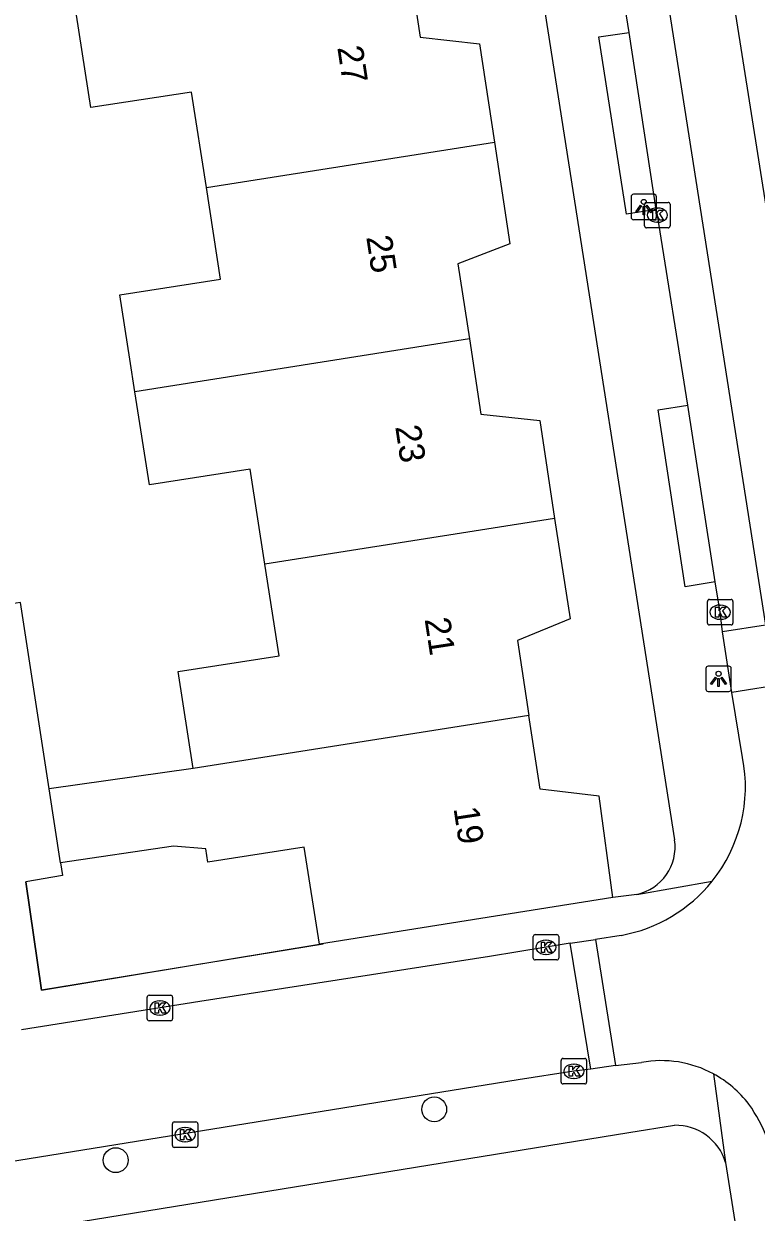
# Model space of a CAD drawing. Extents: x 160077 to 160945, y 386481 to 387498.
# Drawn here: x 160591.52 to 160620.3, y 387193.58 to 387240.29 of the extents above; entities that cross this region are included whole.
import ezdxf

# ---------------------------------------------------------------- set-up
doc = ezdxf.new("R2010")
doc.units = 0
for name, color, linetype in [('IMGEO_Boom', 7, 'Continuous'), ('IMGEO_Kolk', 7, 'Continuous'), ('IMGEO_Lichtpunt', 7, 'Continuous'), ('IMGEO_Muur', 7, 'Continuous'), ('IMGEO_Pand', 7, 'Continuous'), ('IMGEO_Pand_nummerreeks', 7, 'Continuous'), ('IMGEO_Rijbaan_lokaal_gesloten', 7, 'Continuous'), ('IMGEO_Rijbaan_lokaal_open', 7, 'Continuous'), ('IMGEO_Voetpad_open', 7, 'Continuous')]:
    doc.layers.add(name, color=color, linetype=linetype)

msp = doc.modelspace()

# ---------------------------------------------------------------- linework, layer by layer
at = {"layer": 'IMGEO_Boom'}
for centre in [(160607.647, 387197.623), (160595.133, 387195.625)]:
    msp.add_circle(centre, 0.489, dxfattribs=at)
at = {"layer": 'IMGEO_Kolk'}
for p, q in [((160615.915, 387232.345), (160615.915, 387233.197)), ((160615.99, 387233.271), (160616.842, 387233.271)), ((160616.916, 387233.197), (160616.916, 387232.345)), ((160616.403, 387233.051), (160616.428, 387233.051)), ((160616.842, 387232.271), (160615.99, 387232.271)), ((160616.426, 387232.491), (160616.401, 387232.491)), ((160618.385, 387216.738), (160618.385, 387217.59)), ((160618.46, 387217.664), (160619.312, 387217.664)), ((160618.873, 387217.444), (160618.898, 387217.444)), ((160619.386, 387217.59), (160619.386, 387216.738)), ((160618.896, 387216.884), (160618.871, 387216.884)), ((160619.312, 387216.664), (160618.46, 387216.664)), ((160611.54, 387203.568), (160611.54, 387204.42)), ((160611.615, 387204.494), (160612.467, 387204.494)), ((160612.028, 387204.274), (160612.053, 387204.274)), ((160612.541, 387204.42), (160612.541, 387203.568)), ((160612.051, 387203.714), (160612.026, 387203.714)), ((160612.467, 387203.494), (160611.615, 387203.494)), ((160596.367, 387201.182), (160596.367, 387202.034)), ((160596.442, 387202.108), (160597.294, 387202.108)), ((160596.855, 387201.888), (160596.88, 387201.888)), ((160597.368, 387202.034), (160597.368, 387201.182)), ((160597.294, 387201.108), (160596.442, 387201.108)), ((160596.878, 387201.328), (160596.853, 387201.328)), ((160612.636, 387198.695), (160612.636, 387199.547)), ((160612.711, 387199.621), (160613.563, 387199.621)), ((160613.637, 387199.547), (160613.637, 387198.695)), ((160613.124, 387199.401), (160613.149, 387199.401)), ((160613.563, 387198.621), (160612.711, 387198.621)), ((160613.147, 387198.841), (160613.122, 387198.841)), ((160597.359, 387196.201), (160597.359, 387197.053)), ((160597.434, 387197.127), (160598.286, 387197.127)), ((160597.847, 387196.907), (160597.872, 387196.907)), ((160598.36, 387197.053), (160598.36, 387196.201)), ((160597.87, 387196.347), (160597.845, 387196.347)), ((160598.286, 387196.127), (160597.434, 387196.127))]:
    msp.add_line(p, q, dxfattribs=at)
for points in [[(160615.915, 387232.345), (160615.915, 387233.197)], [(160615.99, 387233.271), (160616.842, 387233.271)], [(160616.916, 387233.197), (160616.916, 387232.345)], [(160616.236, 387232.971), (160616.359, 387232.971), (160616.359, 387232.82), (160616.489, 387232.971), (160616.653, 387232.971), (160616.507, 387232.82), (160616.66, 387232.571), (160616.508, 387232.571), (160616.423, 387232.735), (160616.359, 387232.668), (160616.359, 387232.571), (160616.236, 387232.571), (160616.236, 387232.971)], [(160616.842, 387232.271), (160615.99, 387232.271)], [(160618.385, 387216.738), (160618.385, 387217.59)], [(160618.46, 387217.664), (160619.312, 387217.664)], [(160618.706, 387217.364), (160618.829, 387217.364), (160618.829, 387217.213), (160618.959, 387217.364), (160619.123, 387217.364), (160618.977, 387217.213), (160619.13, 387216.964), (160618.978, 387216.964), (160618.893, 387217.128), (160618.829, 387217.061), (160618.829, 387216.964), (160618.706, 387216.964), (160618.706, 387217.364)], [(160619.386, 387217.59), (160619.386, 387216.738)], [(160619.312, 387216.664), (160618.46, 387216.664)], [(160611.54, 387203.568), (160611.54, 387204.42)], [(160611.615, 387204.494), (160612.467, 387204.494)], [(160611.861, 387204.194), (160611.984, 387204.194), (160611.984, 387204.043), (160612.114, 387204.194), (160612.278, 387204.194), (160612.132, 387204.043), (160612.285, 387203.794), (160612.133, 387203.794), (160612.048, 387203.958), (160611.984, 387203.891), (160611.984, 387203.794), (160611.861, 387203.794), (160611.861, 387204.194)], [(160612.541, 387204.42), (160612.541, 387203.568)], [(160612.467, 387203.494), (160611.615, 387203.494)], [(160596.367, 387201.182), (160596.367, 387202.034)], [(160596.442, 387202.108), (160597.294, 387202.108)], [(160596.688, 387201.808), (160596.811, 387201.808), (160596.811, 387201.657), (160596.941, 387201.808), (160597.105, 387201.808), (160596.959, 387201.657), (160597.112, 387201.408), (160596.96, 387201.408), (160596.875, 387201.572), (160596.811, 387201.505), (160596.811, 387201.408), (160596.688, 387201.408), (160596.688, 387201.808)], [(160597.368, 387202.034), (160597.368, 387201.182)], [(160597.294, 387201.108), (160596.442, 387201.108)], [(160612.636, 387198.695), (160612.636, 387199.547)], [(160612.711, 387199.621), (160613.563, 387199.621)], [(160613.637, 387199.547), (160613.637, 387198.695)], [(160612.957, 387199.321), (160613.08, 387199.321), (160613.08, 387199.17), (160613.21, 387199.321), (160613.374, 387199.321), (160613.228, 387199.17), (160613.381, 387198.921), (160613.229, 387198.921), (160613.144, 387199.085), (160613.08, 387199.018), (160613.08, 387198.921), (160612.957, 387198.921), (160612.957, 387199.321)], [(160613.563, 387198.621), (160612.711, 387198.621)], [(160597.359, 387196.201), (160597.359, 387197.053)], [(160597.434, 387197.127), (160598.286, 387197.127)], [(160597.68, 387196.827), (160597.803, 387196.827), (160597.803, 387196.676), (160597.933, 387196.827), (160598.097, 387196.827), (160597.951, 387196.676), (160598.104, 387196.427), (160597.952, 387196.427), (160597.867, 387196.591), (160597.803, 387196.524), (160597.803, 387196.427), (160597.68, 387196.427), (160597.68, 387196.827)], [(160598.36, 387197.053), (160598.36, 387196.201)], [(160598.286, 387196.127), (160597.434, 387196.127)]]:
    msp.add_lwpolyline(points, dxfattribs=at)
for centre, start, end in [((160615.992, 387233.195), 91.552, 178.448), ((160615.992, 387233.195), 91.552, 178.448), ((160616.84, 387233.195), 1.552, 88.448), ((160616.84, 387233.195), 1.552, 88.448), ((160615.992, 387232.347), 181.552, 268.448), ((160615.992, 387232.347), 181.552, 268.448), ((160616.84, 387232.347), 271.552, 358.448), ((160616.84, 387232.347), 271.552, 358.448), ((160618.462, 387217.588), 91.552, 178.448), ((160618.462, 387217.588), 91.552, 178.448), ((160619.31, 387217.588), 1.552, 88.448), ((160619.31, 387217.588), 1.552, 88.448), ((160618.462, 387216.74), 181.552, 268.448), ((160618.462, 387216.74), 181.552, 268.448), ((160619.31, 387216.74), 271.552, 358.448), ((160619.31, 387216.74), 271.552, 358.448), ((160611.617, 387204.418), 91.552, 178.448), ((160611.617, 387204.418), 91.552, 178.448), ((160612.465, 387204.418), 1.552, 88.448), ((160612.465, 387204.418), 1.552, 88.448), ((160611.617, 387203.57), 181.552, 268.448), ((160611.617, 387203.57), 181.552, 268.448), ((160612.465, 387203.57), 271.552, 358.448), ((160612.465, 387203.57), 271.552, 358.448), ((160596.444, 387202.032), 91.552, 178.448), ((160596.444, 387202.032), 91.552, 178.448), ((160597.292, 387202.032), 1.552, 88.448), ((160597.292, 387202.032), 1.552, 88.448), ((160596.444, 387201.184), 181.552, 268.448), ((160596.444, 387201.184), 181.552, 268.448), ((160597.292, 387201.184), 271.552, 358.448), ((160597.292, 387201.184), 271.552, 358.448), ((160612.713, 387199.545), 91.552, 178.448), ((160612.713, 387199.545), 91.552, 178.448), ((160613.561, 387199.545), 1.552, 88.448), ((160613.561, 387199.545), 1.552, 88.448), ((160612.713, 387198.697), 181.552, 268.448), ((160612.713, 387198.697), 181.552, 268.448), ((160613.561, 387198.697), 271.552, 358.448), ((160613.561, 387198.697), 271.552, 358.448), ((160597.436, 387197.051), 91.552, 178.448), ((160597.436, 387197.051), 91.552, 178.448), ((160598.284, 387197.051), 1.552, 88.448), ((160598.284, 387197.051), 1.552, 88.448), ((160597.436, 387196.203), 181.552, 268.448), ((160597.436, 387196.203), 181.552, 268.448), ((160598.284, 387196.203), 271.552, 358.448), ((160598.284, 387196.203), 271.552, 358.448)]:
    msp.add_arc(centre, 0.0765, start, end, dxfattribs=at)
for centre, major_axis, ratio, start_param, end_param in [((160616.402, 387232.771), (-0.387, 0.002), 0.722429, 4.712389, 7.853982), ((160616.427, 387232.771), (-0.39, 0.002), 0.717154, 1.570796, 4.712389), ((160618.872, 387217.164), (-0.387, 0.002), 0.722429, 4.712389, 7.853982), ((160618.897, 387217.164), (-0.39, 0.002), 0.717154, 1.570796, 4.712389), ((160612.027, 387203.994), (-0.387, 0.002), 0.722429, 4.712389, 7.853982), ((160612.052, 387203.994), (-0.39, 0.002), 0.717154, 1.570796, 4.712389), ((160596.854, 387201.608), (-0.387, 0.002), 0.722429, 4.712389, 7.853982), ((160596.879, 387201.608), (-0.39, 0.002), 0.717154, 1.570796, 4.712389), ((160613.123, 387199.121), (-0.387, 0.002), 0.722429, 4.712389, 7.853982), ((160613.148, 387199.121), (-0.39, 0.002), 0.717154, 1.570796, 4.712389), ((160597.846, 387196.627), (-0.387, 0.002), 0.722429, 4.712389, 7.853982), ((160597.871, 387196.627), (-0.39, 0.002), 0.717154, 1.570796, 4.712389)]:
    msp.add_ellipse(centre, major_axis=major_axis, ratio=ratio, start_param=start_param, end_param=end_param, dxfattribs=at)
at = {"layer": 'IMGEO_Lichtpunt'}
for p, q in [((160616.285, 387233.589), (160615.477, 387233.589)), ((160616.285, 387233.589), (160615.477, 387233.589)), ((160615.383, 387233.494), (160615.383, 387232.687)), ((160615.383, 387233.494), (160615.383, 387232.687)), ((160616.379, 387232.687), (160616.379, 387233.494)), ((160616.379, 387232.687), (160616.379, 387233.494)), ((160615.477, 387232.593), (160616.285, 387232.593)), ((160615.477, 387232.593), (160616.285, 387232.593)), ((160618.323, 387214.948), (160618.323, 387214.141)), ((160618.323, 387214.948), (160618.323, 387214.141)), ((160619.225, 387215.043), (160618.417, 387215.043)), ((160619.225, 387215.043), (160618.417, 387215.043)), ((160619.319, 387214.141), (160619.319, 387214.948)), ((160619.319, 387214.141), (160619.319, 387214.948)), ((160618.417, 387214.047), (160619.225, 387214.047)), ((160618.417, 387214.047), (160619.225, 387214.047))]:
    msp.add_line(p, q, dxfattribs=at)
for points in [[(160615.757, 387233.158), (160615.796, 387233.13), (160615.608, 387232.868), (160615.57, 387232.895), (160615.757, 387233.158)], [(160615.859, 387233.11), (160615.906, 387233.11), (160615.906, 387232.788), (160615.859, 387232.788), (160615.859, 387233.11)], [(160615.969, 387233.13), (160616.007, 387233.157), (160616.194, 387232.895), (160616.155, 387232.867), (160615.969, 387233.13)], [(160618.697, 387214.612), (160618.736, 387214.584), (160618.548, 387214.322), (160618.51, 387214.349), (160618.697, 387214.612)], [(160618.799, 387214.564), (160618.846, 387214.564), (160618.846, 387214.242), (160618.799, 387214.242), (160618.799, 387214.564)], [(160618.909, 387214.584), (160618.947, 387214.611), (160619.134, 387214.349), (160619.095, 387214.321), (160618.909, 387214.584)]]:
    msp.add_lwpolyline(points, dxfattribs=at)
for centre in [(160615.882, 387233.292), (160618.822, 387214.746)]:
    msp.add_circle(centre, 0.0994, dxfattribs=at)
for centre, start, end in [((160615.477, 387233.494), 90, 180), ((160615.477, 387233.494), 90, 180), ((160616.285, 387233.494), 0, 90), ((160616.285, 387233.494), 0, 90), ((160615.477, 387232.687), 180, 270), ((160615.477, 387232.687), 180, 270), ((160616.285, 387232.687), 270, 0), ((160616.285, 387232.687), 270, 360), ((160618.417, 387214.948), 90, 180), ((160618.417, 387214.948), 90, 180), ((160619.225, 387214.948), 0, 90), ((160619.225, 387214.948), 0, 90), ((160618.417, 387214.141), 180, 270), ((160618.417, 387214.141), 180, 270), ((160619.225, 387214.141), 270, 0), ((160619.225, 387214.141), 270, 360)]:
    msp.add_arc(centre, 0.0946, start, end, dxfattribs=at)
at = {"layer": 'IMGEO_Muur'}
msp.add_lwpolyline([(160603.287, 387204.116), (160592.214, 387202.308), (160591.603, 387206.563)], dxfattribs=at)
at = {"layer": 'IMGEO_Pand'}
for points in [[(160606.655, 387242.697), (160607.101, 387239.772), (160609.424, 387239.507), (160610.014, 387235.644)], [(160598.694, 387233.855), (160598.112, 387237.609), (160594.158, 387236.996), (160593.594, 387240.633)], [(160598.694, 387233.855), (160610.014, 387235.644)], [(160610.014, 387235.644), (160610.625, 387231.639), (160608.577, 387230.852), (160609.028, 387227.903)], [(160595.888, 387225.826), (160595.688, 387227.114), (160595.296, 387229.644), (160599.252, 387230.257), (160598.694, 387233.855)], [(160609.028, 387227.903), (160595.888, 387225.826)], [(160609.028, 387227.903), (160609.479, 387224.95), (160611.793, 387224.701), (160612.381, 387220.85)], [(160600.99, 387219.049), (160600.41, 387222.786), (160596.454, 387222.173), (160595.888, 387225.826)], [(160612.381, 387220.85), (160600.99, 387219.049)], [(160612.381, 387220.85), (160612.984, 387216.903), (160610.919, 387216.047), (160611.369, 387213.106)], [(160598.181, 387211.021), (160597.591, 387214.83), (160601.549, 387215.444), (160600.99, 387219.049)], [(160611.369, 387213.106), (160598.181, 387211.021)], [(160614.671, 387205.954), (160614.135, 387209.938), (160611.812, 387210.206), (160611.369, 387213.106)], [(160598.181, 387211.021), (160592.518, 387210.218)], [(160592.964, 387207.318), (160592.518, 387210.218)], [(160603.144, 387204.11), (160602.534, 387207.927), (160598.751, 387207.34), (160598.669, 387207.868), (160597.401, 387207.965), (160592.964, 387207.318)], [(160614.671, 387205.954), (160603.144, 387204.11)]]:
    msp.add_lwpolyline(points, dxfattribs=at)
at = {"layer": 'IMGEO_Rijbaan_lokaal_gesloten'}
for points in [[(160613.072, 387265.174), (160620.668, 387216.657)], [(160623.24, 387217.065), (160618.23, 387248.698), (160619.927, 387248.965)], [(160615.315, 387239.952), (160614.173, 387247.108), (160614.056, 387247.872)], [(160616.364, 387232.989), (160615.315, 387239.952)], [(160617.616, 387225.297), (160616.416, 387232.771), (160616.364, 387232.989)], [(160618.692, 387218.351), (160617.616, 387225.297)], [(160618.981, 387216.389), (160618.886, 387217.164), (160618.692, 387218.351)]]:
    msp.add_lwpolyline(points, dxfattribs=at)
at = {"layer": 'IMGEO_Rijbaan_lokaal_open'}
for points in [[(160620.668, 387216.657), (160618.981, 387216.389)], [(160619.339, 387214.01), (160618.981, 387216.389)], [(160623.618, 387214.693), (160619.339, 387214.01)], [(160619.768, 387211.447), (160619.339, 387214.01)], [(160612.994, 387204.155), (160613.99, 387204.294)], [(160613.805, 387199.208), (160612.994, 387204.155)], [(160615, 387204.462), (160613.99, 387204.294)], [(160613.99, 387204.294), (160614.77, 387199.347)], [(160614.77, 387199.347), (160613.805, 387199.208)], [(160614.77, 387199.347), (160615.793, 387199.467)]]:
    msp.add_lwpolyline(points, dxfattribs=at)
for centre, radius, start, end in [((160613.928, 387210.311), 5.949, 321.3127, 11.0039), ((160613.93, 387210.314), 5.949, 280.3592, 321.2801), ((160616.57, 387195.247), 4.291, 61.5027, 100.4292), ((160616.559, 387195.196), 4.341, 37.2719, 61.6947), ((160614.844, 387194.154), 6.34, 7.4773, 35.3808)]:
    msp.add_arc(centre, radius, start, end, dxfattribs=at)
at = {"layer": 'IMGEO_Voetpad_open'}
for points in [[(160608.377, 387263.92), (160609.639, 387255.887), (160611.942, 387241.099), (160617.096, 387208.213)], [(160616.364, 387232.989), (160615.201, 387232.811), (160614.115, 387239.778), (160615.315, 387239.952)], [(160618.692, 387218.351), (160617.51, 387218.16), (160616.445, 387225.119), (160617.616, 387225.297)], [(160592.518, 387210.218), (160591.39, 387217.548), (160589.84, 387217.309)], [(160592.964, 387207.318), (160593.042, 387206.812), (160591.603, 387206.563), (160592.214, 387202.308), (160603.144, 387204.11)], [(160615.605, 387206.074), (160618.572, 387206.593)], [(160615.605, 387206.074), (160614.671, 387205.954)], [(160612.994, 387204.155), (160612.041, 387203.994), (160609.817, 387203.637), (160598.441, 387201.86), (160591.434, 387200.748)], [(160613.805, 387199.208), (160613.137, 387199.121), (160610.944, 387198.789), (160589.118, 387195.256), (160562.142, 387191.101)], [(160618.617, 387199.018), (160619.1, 387195.535)], [(160560.715, 387187.837), (160615.291, 387196.711), (160617.086, 387196.996)], [(160619.1, 387195.535), (160622.773, 387172.259)]]:
    msp.add_lwpolyline(points, dxfattribs=at)
for centre, radius, start, end in [((160615.206, 387207.941), 1.909, 282.0515, 8.1913), ((160617.135, 387194.944), 2.052, 16.7267, 91.3574)]:
    msp.add_arc(centre, radius, start, end, dxfattribs=at)

# ---------------------------------------------------------------- texts
at = {"layer": 'IMGEO_Pand_nummerreeks'}
for s, rotation, p in [('27', 278.6793, (160603.837, 387239.364)), ('25', 278.6793, (160604.975, 387231.91)), ('23', 278.6793, (160606.113, 387224.455)), ('21', 278.6793, (160607.268, 387216.889)), ('19', 278.6801, (160608.404, 387209.455))]:
    msp.add_text(s, height=1, rotation=rotation, dxfattribs=at).set_placement(p)

doc.saveas('drawing.dxf')
